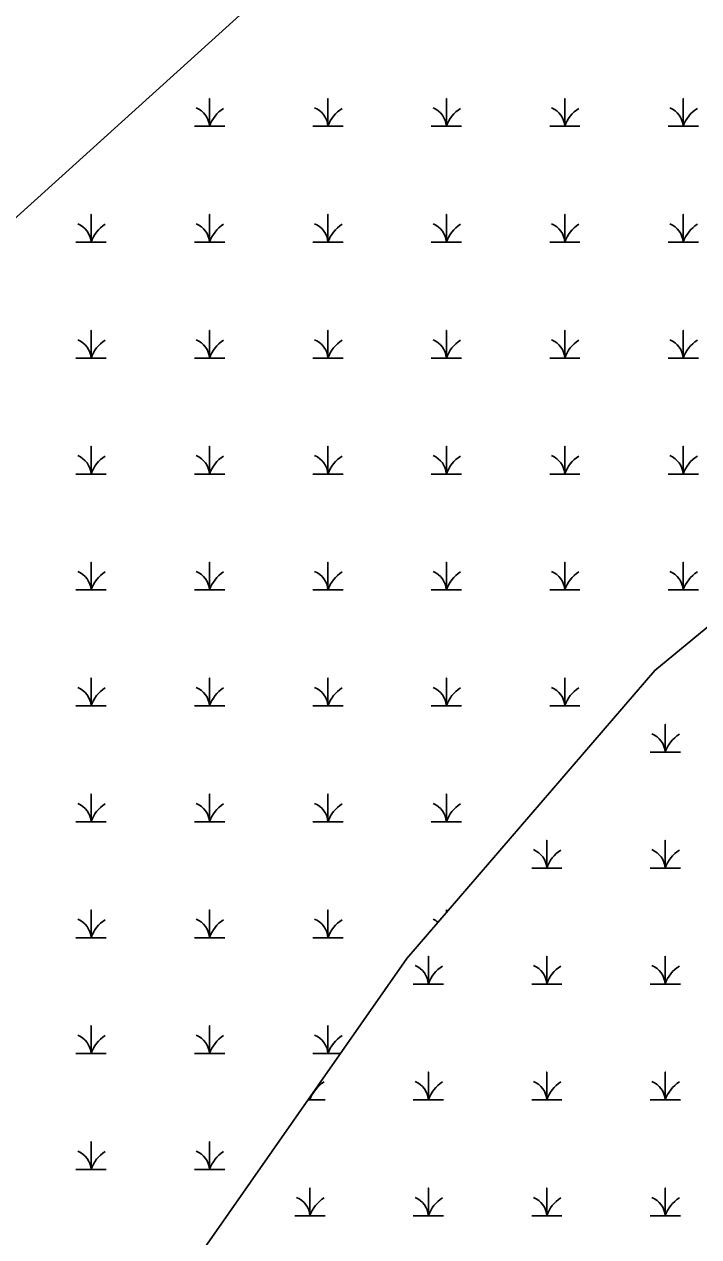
# Model space of a CAD drawing. Extents: x 2072529 to 2268796, y 436423 to 470406.
# Drawn here: x 2262512 to 2262895, y 441159 to 441847 of the extents above; entities that cross this region are included whole.
import ezdxf

# ---------------------------------------------------------------- set-up
doc = ezdxf.new("R2010")
doc.units = 0
for name, color, linetype in [('Exist Environmental Wetland Boundary Cogo Point CELL', 7, 'Continuous'), ('Old_Level_20', 7, 'Continuous'), ('Old_Level_52', 7, 'Continuous')]:
    doc.layers.add(name, color=color, linetype=linetype)

msp = doc.modelspace()

# ---------------------------------------------------------------- linework, layer by layer
at = {"layer": 'Exist Environmental Wetland Boundary Cogo Point CELL'}
for points in [[(2262609.02, 441789.25), (2262617.62, 441789.25), (2262617.62, 441805.03), (2262617.62, 441789.25), (2262626.22, 441789.25)], [(2262676.27, 441789.25), (2262684.87, 441789.25), (2262684.87, 441805.03), (2262684.87, 441789.25), (2262693.47, 441789.25)], [(2262743.52, 441789.25), (2262752.12, 441789.25), (2262752.12, 441805.03), (2262752.12, 441789.25), (2262760.72, 441789.25)], [(2262810.77, 441789.25), (2262819.37, 441789.25), (2262819.37, 441805.03), (2262819.37, 441789.25), (2262827.97, 441789.25)], [(2262878.02, 441789.25), (2262886.62, 441789.25), (2262886.62, 441805.03), (2262886.62, 441789.25), (2262895.22, 441789.25)], [(2262541.77, 441723.45), (2262550.37, 441723.45), (2262550.37, 441739.23), (2262550.37, 441723.45), (2262558.97, 441723.45)], [(2262609.02, 441723.45), (2262617.62, 441723.45), (2262617.62, 441739.23), (2262617.62, 441723.45), (2262626.22, 441723.45)], [(2262676.27, 441723.45), (2262684.87, 441723.45), (2262684.87, 441739.23), (2262684.87, 441723.45), (2262693.47, 441723.45)], [(2262743.52, 441723.45), (2262752.12, 441723.45), (2262752.12, 441739.23), (2262752.12, 441723.45), (2262760.72, 441723.45)], [(2262810.77, 441723.45), (2262819.37, 441723.45), (2262819.37, 441739.23), (2262819.37, 441723.45), (2262827.97, 441723.45)], [(2262878.02, 441723.45), (2262886.62, 441723.45), (2262886.62, 441739.23), (2262886.62, 441723.45), (2262895.22, 441723.45)], [(2262541.77, 441657.65), (2262550.37, 441657.65), (2262550.37, 441673.43), (2262550.37, 441657.65), (2262558.97, 441657.65)], [(2262609.02, 441657.65), (2262617.62, 441657.65), (2262617.62, 441673.43), (2262617.62, 441657.65), (2262626.22, 441657.65)], [(2262676.27, 441657.65), (2262684.87, 441657.65), (2262684.87, 441673.43), (2262684.87, 441657.65), (2262693.47, 441657.65)], [(2262743.52, 441657.65), (2262752.12, 441657.65), (2262752.12, 441673.43), (2262752.12, 441657.65), (2262760.72, 441657.65)], [(2262810.77, 441657.65), (2262819.37, 441657.65), (2262819.37, 441673.43), (2262819.37, 441657.65), (2262827.97, 441657.65)], [(2262878.02, 441657.65), (2262886.62, 441657.65), (2262886.62, 441673.43), (2262886.62, 441657.65), (2262895.22, 441657.65)], [(2262541.77, 441591.85), (2262550.37, 441591.85), (2262550.37, 441607.63), (2262550.37, 441591.85), (2262558.97, 441591.85)], [(2262609.02, 441591.85), (2262617.62, 441591.85), (2262617.62, 441607.63), (2262617.62, 441591.85), (2262626.22, 441591.85)], [(2262676.27, 441591.85), (2262684.87, 441591.85), (2262684.87, 441607.63), (2262684.87, 441591.85), (2262693.47, 441591.85)], [(2262743.52, 441591.85), (2262752.12, 441591.85), (2262752.12, 441607.63), (2262752.12, 441591.85), (2262760.72, 441591.85)], [(2262810.77, 441591.85), (2262819.37, 441591.85), (2262819.37, 441607.63), (2262819.37, 441591.85), (2262827.97, 441591.85)], [(2262878.02, 441591.85), (2262886.62, 441591.85), (2262886.62, 441607.63), (2262886.62, 441591.85), (2262895.22, 441591.85)], [(2262541.77, 441526.05), (2262550.37, 441526.05), (2262550.37, 441541.83), (2262550.37, 441526.05), (2262558.97, 441526.05)], [(2262609.02, 441526.05), (2262617.62, 441526.05), (2262617.62, 441541.83), (2262617.62, 441526.05), (2262626.22, 441526.05)], [(2262676.27, 441526.05), (2262684.87, 441526.05), (2262684.87, 441541.83), (2262684.87, 441526.05), (2262693.47, 441526.05)], [(2262743.52, 441526.05), (2262752.12, 441526.05), (2262752.12, 441541.83), (2262752.12, 441526.05), (2262760.72, 441526.05)], [(2262810.77, 441526.05), (2262819.37, 441526.05), (2262819.37, 441541.83), (2262819.37, 441526.05), (2262827.97, 441526.05)], [(2262878.02, 441526.05), (2262886.62, 441526.05), (2262886.62, 441541.83), (2262886.62, 441526.05), (2262895.22, 441526.05)], [(2262541.77, 441460.25), (2262550.37, 441460.25), (2262550.37, 441476.03), (2262550.37, 441460.25), (2262558.97, 441460.25)], [(2262609.02, 441460.25), (2262617.62, 441460.25), (2262617.62, 441476.03), (2262617.62, 441460.25), (2262626.22, 441460.25)], [(2262676.27, 441460.25), (2262684.87, 441460.25), (2262684.87, 441476.03), (2262684.87, 441460.25), (2262693.47, 441460.25)], [(2262743.52, 441460.25), (2262752.12, 441460.25), (2262752.12, 441476.03), (2262752.12, 441460.25), (2262760.72, 441460.25)], [(2262810.77, 441460.25), (2262819.37, 441460.25), (2262819.37, 441476.03), (2262819.37, 441460.25), (2262827.97, 441460.25)], [(2262867.79, 441433.97), (2262876.39, 441433.97), (2262876.39, 441449.75), (2262876.39, 441433.97), (2262884.99, 441433.97)], [(2262541.77, 441394.45), (2262550.37, 441394.45), (2262550.37, 441410.23), (2262550.37, 441394.45), (2262558.97, 441394.45)], [(2262609.02, 441394.45), (2262617.62, 441394.45), (2262617.62, 441410.23), (2262617.62, 441394.45), (2262626.22, 441394.45)], [(2262676.27, 441394.45), (2262684.87, 441394.45), (2262684.87, 441410.23), (2262684.87, 441394.45), (2262693.47, 441394.45)], [(2262743.52, 441394.45), (2262752.12, 441394.45), (2262752.12, 441410.23), (2262752.12, 441394.45), (2262760.72, 441394.45)], [(2262800.54, 441368.17), (2262809.14, 441368.17), (2262809.14, 441383.95), (2262809.14, 441368.17), (2262817.74, 441368.17)], [(2262867.79, 441368.17), (2262876.39, 441368.17), (2262876.39, 441383.95), (2262876.39, 441368.17), (2262884.99, 441368.17)], [(2262541.77, 441328.65), (2262550.37, 441328.65), (2262550.37, 441344.43), (2262550.37, 441328.65), (2262558.97, 441328.65)], [(2262609.02, 441328.65), (2262617.62, 441328.65), (2262617.62, 441344.43), (2262617.62, 441328.65), (2262626.22, 441328.65)], [(2262676.27, 441328.65), (2262684.87, 441328.65), (2262684.87, 441344.43), (2262684.87, 441328.65), (2262693.47, 441328.65)], [(2262752.12, 441342.9), (2262752.12, 441344.43), (2262752.12, 441342.9)], [(2262733.29, 441302.37), (2262741.89, 441302.37), (2262741.89, 441318.15), (2262741.89, 441302.37), (2262750.49, 441302.37)], [(2262800.54, 441302.37), (2262809.14, 441302.37), (2262809.14, 441318.15), (2262809.14, 441302.37), (2262817.74, 441302.37)], [(2262867.79, 441302.37), (2262876.39, 441302.37), (2262876.39, 441318.15), (2262876.39, 441302.37), (2262884.99, 441302.37)], [(2262541.77, 441262.85), (2262550.37, 441262.85), (2262550.37, 441278.63), (2262550.37, 441262.85), (2262558.97, 441262.85)], [(2262609.02, 441262.85), (2262617.62, 441262.85), (2262617.62, 441278.63), (2262617.62, 441262.85), (2262626.22, 441262.85)], [(2262676.27, 441262.85), (2262684.87, 441262.85), (2262684.87, 441278.63), (2262684.87, 441262.85), (2262691.93, 441262.85)], [(2262733.29, 441236.57), (2262741.89, 441236.57), (2262741.89, 441252.35), (2262741.89, 441236.57), (2262750.49, 441236.57)], [(2262800.54, 441236.57), (2262809.14, 441236.57), (2262809.14, 441252.35), (2262809.14, 441236.57), (2262817.74, 441236.57)], [(2262867.79, 441236.57), (2262876.39, 441236.57), (2262876.39, 441252.35), (2262876.39, 441236.57), (2262884.99, 441236.57)], [(2262673.55, 441236.57), (2262674.64, 441236.57), (2262674.64, 441238.13)], [(2262674.64, 441238.13), (2262674.64, 441236.57), (2262683.24, 441236.57)], [(2262541.77, 441197.05), (2262550.37, 441197.05), (2262550.37, 441212.83), (2262550.37, 441197.05), (2262558.97, 441197.05)], [(2262609.02, 441197.05), (2262617.62, 441197.05), (2262617.62, 441212.83), (2262617.62, 441197.05), (2262626.22, 441197.05)], [(2262666.04, 441170.77), (2262674.64, 441170.77), (2262674.64, 441186.55), (2262674.64, 441170.77), (2262683.24, 441170.77)], [(2262733.29, 441170.77), (2262741.89, 441170.77), (2262741.89, 441186.55), (2262741.89, 441170.77), (2262750.49, 441170.77)], [(2262800.54, 441170.77), (2262809.14, 441170.77), (2262809.14, 441186.55), (2262809.14, 441170.77), (2262817.74, 441170.77)], [(2262867.79, 441170.77), (2262876.39, 441170.77), (2262876.39, 441186.55), (2262876.39, 441170.77), (2262884.99, 441170.77)]]:
    msp.add_lwpolyline(points, dxfattribs=at)
for centre, radius, start, end in [((2262605.35, 441788.36), 12.3, 4.14034, 67.53497), ((2262635.86, 441783.19), 19.22, 122.12745, 161.62219), ((2262672.6, 441788.36), 12.3, 4.14034, 67.53497), ((2262703.11, 441783.19), 19.22, 122.12745, 161.62219), ((2262739.85, 441788.36), 12.3, 4.14034, 67.53497), ((2262770.36, 441783.19), 19.22, 122.12745, 161.62219), ((2262807.1, 441788.36), 12.3, 4.14034, 67.53497), ((2262837.61, 441783.19), 19.22, 122.12745, 161.62219), ((2262874.35, 441788.36), 12.3, 4.14034, 67.53497), ((2262904.86, 441783.19), 19.22, 122.12745, 161.62219), ((2262538.1, 441722.56), 12.3, 4.14034, 67.53497), ((2262568.61, 441717.39), 19.22, 122.12745, 161.62219), ((2262605.35, 441722.56), 12.3, 4.14034, 67.53497), ((2262635.86, 441717.39), 19.22, 122.12745, 161.62219), ((2262672.6, 441722.56), 12.3, 4.14034, 67.53497), ((2262703.11, 441717.39), 19.22, 122.12745, 161.62219), ((2262739.85, 441722.56), 12.3, 4.14034, 67.53497), ((2262770.36, 441717.39), 19.22, 122.12745, 161.62219), ((2262807.1, 441722.56), 12.3, 4.14034, 67.53497), ((2262837.61, 441717.39), 19.22, 122.12745, 161.62219), ((2262874.35, 441722.56), 12.3, 4.14034, 67.53497), ((2262904.86, 441717.39), 19.22, 122.12745, 161.62219), ((2262538.1, 441656.76), 12.3, 4.14034, 67.53497), ((2262568.61, 441651.59), 19.22, 122.12745, 161.62219), ((2262605.35, 441656.76), 12.3, 4.14034, 67.53497), ((2262635.86, 441651.59), 19.22, 122.12745, 161.62219), ((2262672.6, 441656.76), 12.3, 4.14034, 67.53497), ((2262703.11, 441651.59), 19.22, 122.12745, 161.62219), ((2262739.85, 441656.76), 12.3, 4.14034, 67.53497), ((2262770.36, 441651.59), 19.22, 122.12745, 161.62219), ((2262807.1, 441656.76), 12.3, 4.14034, 67.53497), ((2262837.61, 441651.59), 19.22, 122.12745, 161.62219), ((2262874.35, 441656.76), 12.3, 4.14034, 67.53497), ((2262904.86, 441651.59), 19.22, 122.12745, 161.62219), ((2262538.1, 441590.96), 12.3, 4.14034, 67.53497), ((2262568.61, 441585.79), 19.22, 122.12745, 161.62219), ((2262605.35, 441590.96), 12.3, 4.14034, 67.53497), ((2262635.86, 441585.79), 19.22, 122.12745, 161.62219), ((2262672.6, 441590.96), 12.3, 4.14034, 67.53497), ((2262703.11, 441585.79), 19.22, 122.12745, 161.62219), ((2262739.85, 441590.96), 12.3, 4.14034, 67.53497), ((2262770.36, 441585.79), 19.22, 122.12745, 161.62219), ((2262807.1, 441590.96), 12.3, 4.14034, 67.53497), ((2262837.61, 441585.79), 19.22, 122.12745, 161.62219), ((2262874.35, 441590.96), 12.3, 4.14034, 67.53497), ((2262904.86, 441585.79), 19.22, 122.12745, 161.62219), ((2262538.1, 441525.16), 12.3, 4.14034, 67.53497), ((2262568.61, 441519.99), 19.22, 122.12745, 161.62219), ((2262605.35, 441525.16), 12.3, 4.14034, 67.53497), ((2262635.86, 441519.99), 19.22, 122.12745, 161.62219), ((2262672.6, 441525.16), 12.3, 4.14034, 67.53497), ((2262703.11, 441519.99), 19.22, 122.12745, 161.62219), ((2262739.85, 441525.16), 12.3, 4.14034, 67.53497), ((2262770.36, 441519.99), 19.22, 122.12745, 161.62219), ((2262807.1, 441525.16), 12.3, 4.14034, 67.53497), ((2262837.61, 441519.99), 19.22, 122.12745, 161.62219), ((2262874.35, 441525.16), 12.3, 4.14034, 67.53497), ((2262904.86, 441519.99), 19.22, 122.12745, 161.62219), ((2262538.1, 441459.36), 12.3, 4.14034, 67.53497), ((2262568.61, 441454.19), 19.22, 122.12745, 161.62219), ((2262605.35, 441459.36), 12.3, 4.14034, 67.53497), ((2262635.86, 441454.19), 19.22, 122.12745, 161.62219), ((2262672.6, 441459.36), 12.3, 4.14034, 67.53497), ((2262703.11, 441454.19), 19.22, 122.12745, 161.62219), ((2262739.85, 441459.36), 12.3, 4.14034, 67.53497), ((2262770.36, 441454.19), 19.22, 122.12745, 161.62219), ((2262807.1, 441459.36), 12.3, 4.14034, 67.53497), ((2262837.61, 441454.19), 19.22, 122.12745, 161.62219), ((2262864.12, 441433.08), 12.3, 4.14034, 67.53497), ((2262894.63, 441427.91), 19.22, 122.12745, 161.62219), ((2262538.1, 441393.56), 12.3, 4.14034, 67.53497), ((2262568.61, 441388.39), 19.22, 122.12745, 161.62219), ((2262605.35, 441393.56), 12.3, 4.14034, 67.53497), ((2262635.86, 441388.39), 19.22, 122.12745, 161.62219), ((2262672.6, 441393.56), 12.3, 4.14034, 67.53497), ((2262703.11, 441388.39), 19.22, 122.12745, 161.62219), ((2262739.85, 441393.56), 12.3, 4.14034, 67.53497), ((2262770.36, 441388.39), 19.22, 122.12745, 161.62219), ((2262796.87, 441367.28), 12.3, 4.14034, 67.53497), ((2262827.38, 441362.11), 19.22, 122.12745, 161.62219), ((2262864.12, 441367.28), 12.3, 4.14034, 67.53497), ((2262894.63, 441362.11), 19.22, 122.12745, 161.62219), ((2262538.1, 441327.76), 12.3, 4.14034, 67.53497), ((2262568.61, 441322.59), 19.22, 122.12745, 161.62219), ((2262605.35, 441327.76), 12.3, 4.14034, 67.53497), ((2262635.86, 441322.59), 19.22, 122.12745, 161.62219), ((2262672.6, 441327.76), 12.3, 4.14034, 67.53497), ((2262703.11, 441322.59), 19.22, 122.12745, 161.62219), ((2262739.85, 441327.76), 12.3, 51.98038, 67.53497), ((2262729.62, 441301.48), 12.3, 4.14034, 67.53497), ((2262760.13, 441296.31), 19.22, 122.12745, 161.62219), ((2262796.87, 441301.48), 12.3, 4.14034, 67.53497), ((2262827.38, 441296.31), 19.22, 122.12745, 161.62219), ((2262864.12, 441301.48), 12.3, 4.14034, 67.53497), ((2262894.63, 441296.31), 19.22, 122.12745, 161.62219), ((2262538.1, 441261.96), 12.3, 4.14034, 67.53497), ((2262568.61, 441256.79), 19.22, 122.12745, 161.62219), ((2262605.35, 441261.96), 12.3, 4.14034, 67.53497), ((2262635.86, 441256.79), 19.22, 122.12745, 161.62219), ((2262672.6, 441261.96), 12.3, 4.14034, 67.53497), ((2262703.11, 441256.79), 19.22, 122.12745, 161.62219), ((2262692.88, 441230.51), 19.22, 122.12745, 161.62219), ((2262729.62, 441235.68), 12.3, 4.14034, 67.53497), ((2262760.13, 441230.51), 19.22, 122.12745, 161.62219), ((2262796.87, 441235.68), 12.3, 4.14034, 67.53497), ((2262827.38, 441230.51), 19.22, 122.12745, 161.62219), ((2262864.12, 441235.68), 12.3, 4.14034, 67.53497), ((2262894.63, 441230.51), 19.22, 122.12745, 161.62219), ((2262662.37, 441235.68), 12.3, 4.14034, 10.35062), ((2262538.1, 441196.16), 12.3, 4.14034, 67.53497), ((2262605.35, 441196.16), 12.3, 4.14034, 67.53497), ((2262568.61, 441190.99), 19.22, 122.12745, 161.62219), ((2262635.86, 441190.99), 19.22, 122.12745, 161.62219), ((2262662.37, 441169.88), 12.3, 4.14034, 67.53497), ((2262692.88, 441164.71), 19.22, 122.12745, 161.62219), ((2262729.62, 441169.88), 12.3, 4.14034, 67.53497), ((2262760.13, 441164.71), 19.22, 122.12745, 161.62219), ((2262796.87, 441169.88), 12.3, 4.14034, 67.53497), ((2262827.38, 441164.71), 19.22, 122.12745, 161.62219), ((2262864.12, 441169.88), 12.3, 4.14034, 67.53497), ((2262894.63, 441164.71), 19.22, 122.12745, 161.62219)]:
    msp.add_arc(centre, radius, start, end, dxfattribs=at)
at = {"layer": 'Old_Level_20'}
msp.add_lwpolyline([(2262145.46, 440618.33), (2262129.39, 440589.72), (2262145.64, 440619.32), (2262157.85, 440638.3), (2262160.14, 440851.12), (2262143.21, 441210.89), (2262205.64, 441464.68), (2262743.47, 441950.73)], dxfattribs=at)
at = {"layer": 'Old_Level_52'}
msp.add_lwpolyline([(2263381.12, 441956.41), (2263319.77, 441852.83), (2263265.31, 441807.41), (2263142.76, 441712.03), (2263024.75, 441607.57), (2262870.43, 441480.39), (2262729.73, 441316.88), (2262602.64, 441135.21), (2262511.87, 440980.78), (2262461.94, 440849.06), (2262404.53, 440738.7), (2262380.39, 440683.93)], dxfattribs=at)

doc.saveas('drawing.dxf')
